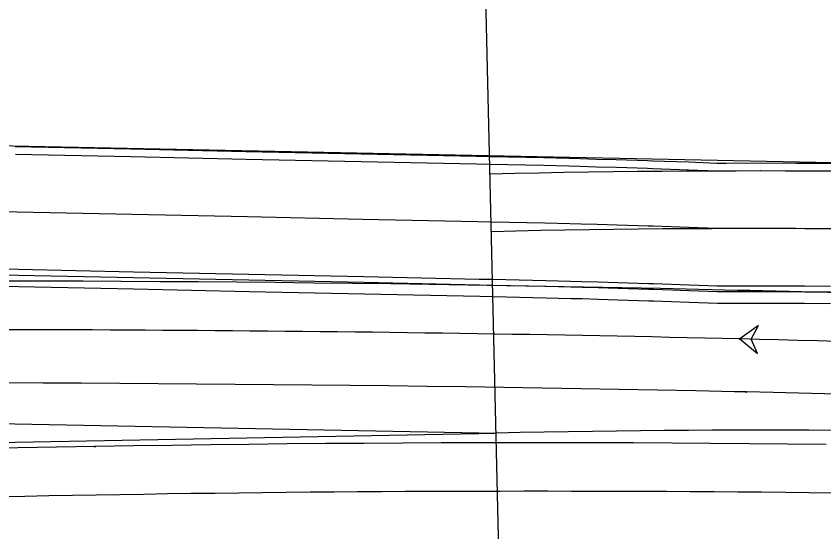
# Model space of a CAD drawing. Extents: x -70 to 701944, y -4 to 666871.
# Drawn here: x 664853.9 to 664924, y 656696.6 to 656741.4 of the extents above; entities that cross this region are included whole.
import ezdxf

# ---------------------------------------------------------------- set-up
doc = ezdxf.new("R2010")
doc.units = 0
for name, color, linetype in [('R_Draft', 7, 'Continuous'), ('R_Drive', 7, 'Continuous'), ('R_No Plot', 7, 'Continuous'), ('R_Proposed Road', 7, 'Continuous'), ('R_Striping', 7, 'Continuous'), ('T_Indications', 7, 'Continuous'), ('T_Vehicle Path Rt', 7, 'Continuous')]:
    doc.layers.add(name, color=color, linetype=linetype)

msp = doc.modelspace()

# ---------------------------------------------------------------- linework, layer by layer
at = {"layer": 'R_Draft'}
msp.add_line((664896.068, 656685.209), (664894.325, 656759.863), dxfattribs=at)
at = {"layer": 'R_Drive'}
msp.add_lwpolyline([(664924.683, 656727.949), (664922.405, 656727.961), (664921.606, 656727.964), (664918.515, 656727.969), (664915.572, 656727.965), (664915.411, 656727.965), (664914.76, 656727.963), (664912.295, 656728.055), (664909.168, 656728.165), (664908.737, 656728.179), (664906.032, 656728.264), (664904.309, 656728.314), (664902.889, 656728.354), (664901.898, 656728.38), (664899.74, 656728.434), (664895.056, 656728.535), (664893.903, 656728.559), (664883.896, 656728.77), (664873.888, 656728.98), (664863.88, 656729.191), (664853.873, 656729.402)], dxfattribs=at)
at = {"layer": 'R_No Plot'}
msp.add_lwpolyline([(664946.11, 656728.25), (664793.811, 656731.333), (664794.944, 656682.847), (664896.068, 656685.209), (664944.911, 656685.1)], close=True, dxfattribs=at)
at = {"layer": 'R_Proposed Road'}
for points in [[(664924.687, 656728.616), (664922.408, 656728.628), (664921.608, 656728.63), (664918.515, 656728.636), (664915.571, 656728.632), (664915.409, 656728.631), (664914.758, 656728.629), (664912.291, 656728.722), (664909.162, 656728.831), (664908.731, 656728.845), (664906.024, 656728.931), (664904.3, 656728.981), (664902.879, 656729.02), (664901.887, 656729.047), (664899.727, 656729.1), (664895.041, 656729.201), (664893.888, 656729.225), (664883.88, 656729.436), (664873.872, 656729.647), (664863.865, 656729.858), (664853.857, 656730.069)], [(664924.683, 656727.949), (664922.405, 656727.961), (664921.606, 656727.964), (664918.515, 656727.969), (664915.572, 656727.965), (664915.411, 656727.965), (664914.76, 656727.963), (664912.295, 656728.055), (664909.168, 656728.165), (664908.737, 656728.179), (664906.032, 656728.264), (664904.309, 656728.314), (664902.889, 656728.354), (664901.898, 656728.38), (664899.74, 656728.434), (664895.056, 656728.535), (664893.903, 656728.559), (664883.896, 656728.77), (664873.888, 656728.98), (664863.88, 656729.191), (664853.873, 656729.402)], [(664924.651, 656722.949), (664922.385, 656722.961), (664921.59, 656722.964), (664918.515, 656722.969), (664915.586, 656722.965), (664915.426, 656722.965), (664914.778, 656722.963), (664912.326, 656723.056), (664909.215, 656723.165), (664908.785, 656723.179), (664906.094, 656723.264), (664904.38, 656723.315), (664902.967, 656723.354), (664901.981, 656723.381), (664899.833, 656723.435), (664895.173, 656723.536), (664894.02, 656723.56), (664884.012, 656723.771), (664874.005, 656723.982), (664863.997, 656724.193), (664853.989, 656724.403), (664843.982, 656724.614)], [(664924.619, 656717.949), (664922.365, 656717.961), (664921.574, 656717.964), (664918.514, 656717.969), (664915.6, 656717.965), (664915.441, 656717.965), (664914.797, 656717.963), (664912.356, 656718.056), (664909.261, 656718.165), (664908.834, 656718.179), (664906.156, 656718.265), (664904.45, 656718.315), (664903.044, 656718.355), (664902.063, 656718.381), (664899.926, 656718.436), (664895.29, 656718.537), (664894.137, 656718.562), (664884.129, 656718.772), (664874.121, 656718.983), (664864.114, 656719.194), (664854.106, 656719.405), (664844.098, 656719.616)], [(664924.616, 656717.449), (664922.363, 656717.461), (664921.572, 656717.464), (664918.514, 656717.469), (664915.602, 656717.465), (664915.442, 656717.465), (664914.798, 656717.463), (664912.359, 656717.556), (664909.265, 656717.665), (664908.839, 656717.679), (664906.162, 656717.765), (664904.457, 656717.816), (664903.052, 656717.855), (664902.072, 656717.882), (664899.936, 656717.936), (664895.301, 656718.037), (664894.148, 656718.062), (664884.141, 656718.273), (664874.133, 656718.483), (664864.125, 656718.694), (664854.118, 656718.905), (664844.11, 656719.116)], [(664924.61, 656716.449), (664922.359, 656716.461), (664921.569, 656716.464), (664918.514, 656716.469), (664915.605, 656716.465), (664915.445, 656716.465), (664914.802, 656716.463), (664912.365, 656716.556), (664909.274, 656716.665), (664908.848, 656716.679), (664906.175, 656716.765), (664904.471, 656716.816), (664903.067, 656716.855), (664902.088, 656716.882), (664899.954, 656716.936), (664895.325, 656717.038), (664894.172, 656717.062), (664884.164, 656717.273), (664874.156, 656717.484), (664864.149, 656717.694), (664854.141, 656717.905), (664844.133, 656718.116)]]:
    msp.add_lwpolyline(points, dxfattribs=at)
at = {"layer": 'R_Striping'}
for p in [(664778.898, 656707.479), (664679.018, 656701.145)]:
    msp.add_line(p, (664895.601, 656705.203), dxfattribs=at)
msp.add_arc((664918.367, 655730.539), 974.93, 87.413018, 91.33807, dxfattribs=at)
at = {"layer": 'T_Indications'}
for radius in [997.43, 992.43]:
    msp.add_arc((664918.367, 655730.539), radius, 87.413018, 91.33807, dxfattribs=at)
at = {"layer": 'T_Vehicle Path Rt'}
for points in [[(664917.565, 656717.582), (664916.559, 656717.606), (664913.205, 656717.684), (664909.862, 656717.758), (664906.519, 656717.827), (664903.176, 656717.892), (664899.833, 656717.954), (664896.49, 656718.012), (664893.147, 656718.066), (664889.804, 656718.116), (664886.461, 656718.162), (664883.117, 656718.204), (664879.774, 656718.242), (664876.431, 656718.276), (664873.087, 656718.307), (664869.744, 656718.333), (664866.4, 656718.356), (664863.057, 656718.375), (664859.713, 656718.39), (664856.37, 656718.401), (664853.026, 656718.408)], [(664962.827, 656716.173), (664960.145, 656716.272), (664956.793, 656716.393), (664953.441, 656716.511), (664950.088, 656716.626), (664946.736, 656716.739), (664943.383, 656716.848), (664940.031, 656716.955), (664936.678, 656717.058), (664933.325, 656717.159), (664929.972, 656717.256), (664926.619, 656717.35), (664923.266, 656717.439), (664919.912, 656717.525), (664917.565, 656717.582)], [(664917.288, 656708.784), (664916.284, 656708.806), (664912.937, 656708.876), (664909.603, 656708.943), (664906.27, 656709.006), (664902.937, 656709.065), (664899.604, 656709.122), (664896.27, 656709.174), (664892.937, 656709.223), (664889.604, 656709.268), (664886.271, 656709.31), (664882.938, 656709.349), (664879.604, 656709.383), (664876.271, 656709.415), (664872.938, 656709.444), (664869.604, 656709.471), (664866.271, 656709.495), (664862.937, 656709.517), (664859.604, 656709.537), (664856.271, 656709.556), (664852.937, 656709.573)], [(664962.457, 656707.509), (664959.781, 656707.599), (664956.436, 656707.71), (664953.09, 656707.818), (664949.744, 656707.924), (664946.399, 656708.026), (664943.053, 656708.125), (664939.707, 656708.222), (664936.361, 656708.315), (664933.015, 656708.405), (664929.669, 656708.492), (664926.322, 656708.575), (664922.976, 656708.656), (664919.63, 656708.733), (664917.288, 656708.784)], [(664860.775, 656704.042), (664857.436, 656703.982), (664854.096, 656703.917), (664850.757, 656703.847), (664847.417, 656703.775), (664844.078, 656703.702), (664840.739, 656703.626), (664837.4, 656703.55), (664834.061, 656703.472), (664830.722, 656703.394), (664827.383, 656703.315), (664824.044, 656703.235), (664820.706, 656703.155), (664817.368, 656703.075), (664814.031, 656702.994), (664810.693, 656702.913), (664807.356, 656702.832), (664804.019, 656702.751), (664800.682, 656702.67), (664797.346, 656702.589), (664794.009, 656702.507), (664790.672, 656702.426), (664787.336, 656702.344), (664786.335, 656702.32)], [(664924.235, 656704.22), (664920.895, 656704.256), (664917.555, 656704.288), (664914.215, 656704.314), (664910.875, 656704.335), (664907.535, 656704.351), (664904.195, 656704.362), (664900.855, 656704.368), (664897.515, 656704.368), (664894.175, 656704.364), (664890.835, 656704.355), (664887.495, 656704.34), (664884.154, 656704.321), (664880.814, 656704.296), (664877.474, 656704.266), (664874.134, 656704.232), (664870.794, 656704.192), (664867.455, 656704.147), (664864.115, 656704.097), (664860.775, 656704.042)]]:
    msp.add_lwpolyline(points, dxfattribs=at)
msp.add_lwpolyline([(664916.741, 656713.387), (664918.296, 656712.13), (664917.741, 656713.362), (664918.358, 656714.564)], close=True, dxfattribs=at)
for centre in [(664917.565, 656717.582), (664917.565, 656717.582), (664916.741, 656713.387), (664916.741, 656713.387), (664917.288, 656708.784), (664917.288, 656708.784), (664860.775, 656704.042), (664860.775, 656704.042)]:
    msp.add_circle(centre, 0.0417, dxfattribs=at)
for centre, radius, start, end in [((664848.718, 653818.261), 2895.926, 88.654053, 90.576292), ((664815.709, 652721.285), 3993.381, 87.776222, 88.550273), ((664899.131, 654487.747), 2212.408, 88.212624, 91.631599)]:
    msp.add_arc(centre, radius, start, end, dxfattribs=at)

doc.saveas('drawing.dxf')
